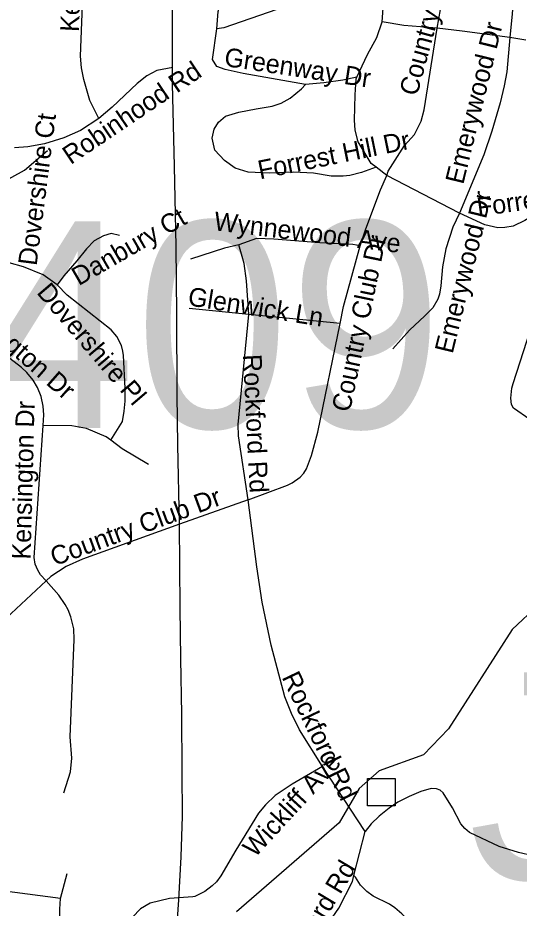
# Model space of a CAD drawing. Extents: x 1662474 to 1856135, y 779280 to 917889.
# Drawn here: x 1693341 to 1695887, y 805937 to 810462 of the extents above; entities that cross this region are included whole.
import ezdxf

# ---------------------------------------------------------------- set-up
doc = ezdxf.new("R2010")
doc.units = 0
for name, color, linetype in [('Exist Hydrographic Misc Water Feature', 7, 'Continuous'), ('Exist Road Non-System Structure Non-Sys Other Attributed CELL', 7, 'Continuous'), ('Exist Road Non-System Structure Non-Sys Other Number Label', 7, 'Continuous'), ('Exist Road Non-System Type 51', 7, 'Continuous'), ('Exist Road Non-System Type 51 Label', 7, 'Continuous'), ('Exist Road Primary NC UnDivided 4 Lane Attributed', 7, 'Continuous')]:
    doc.layers.add(name, color=color, linetype=linetype)

msp = doc.modelspace()

# ---------------------------------------------------------------- linework, layer by layer
at = {"layer": 'Exist Hydrographic Misc Water Feature'}
for points in [[(1690689.9, 807582.2), (1690942.8, 807521.7), (1691041.8, 807431.1), (1691124.8, 807396.6), (1691274.8, 807436.2), (1691603.8, 807807), (1691672.8, 808032), (1691800.9, 808262.6), (1691910.9, 808378.5), (1692027.9, 808471.3), (1692572.9, 808772), (1692665.9, 808904.7), (1692683.8, 809002.8), (1692837.8, 809311.5), (1693081.8, 809526.5), (1693374.9, 809688), (1693492.9, 809787.3)], [(1699948, 806232.5), (1699358, 806382.4), (1698986.9, 806728), (1698746, 806854.4), (1697865, 807072.5), (1697442, 807251.8), (1697158.9, 807306.8), (1696866.9, 807299.6), (1696584.9, 807377.5), (1696443.9, 807462.5), (1696234.9, 807456.9), (1695985.9, 807478.3), (1695850.9, 807353), (1695528.9, 806847.5), (1695401.9, 806715.5), (1695175.9, 806634.8), (1695074.8, 806544.9), (1694972.9, 806369.7), (1694451.9, 805917.5)]]:
    msp.add_lwpolyline(points, dxfattribs=at)
at = {"layer": 'Exist Road Non-System Structure Non-Sys Other Attributed CELL'}
msp.add_lwpolyline([(1695117.7, 806596.3), (1695256.7, 806596.3), (1695256.7, 806457.3), (1695117.7, 806457.3)], close=True, dxfattribs=at)
at = {"layer": 'Exist Road Non-System Type 51'}
for p, q in [((1695920.5, 810348.6), (1695839.4, 810362.8)), ((1695215.2, 809660.4), (1695160.9, 809702.7)), ((1695584.6, 809469.9), (1695215.2, 809660.4)), ((1694513.8, 808954.4), (1694210.9, 808984.2)), ((1694978.2, 808908.2), (1694513.8, 808954.4)), ((1694511.1, 808012.9), (1694162.6, 807887.8)), ((1693485.1, 807600.4), (1693257.1, 807386.4)), ((1695105.1, 806326.4), (1694888, 806657)), ((1695048.1, 806102.2), (1695105.1, 806326.4)), ((1693558.4, 805985.4), (1693592.8, 806112.4))]:
    msp.add_line(p, q, dxfattribs=at)
for points in [[(1693752.1, 809949.9), (1693707.1, 810042.2), (1693677, 810148.4), (1693664.1, 810207.4), (1693660.4, 810266.7), (1693675.1, 810657), (1693700.9, 811135.4), (1693702.1, 811230.7)], [(1695471.4, 810408.9), (1695488.2, 810503.7), (1695525, 810632.9), (1695571.4, 810747), (1695627.1, 810855.1)], [(1694994.9, 810820.5), (1694938.6, 810732.6), (1694866.8, 810636.5), (1694811.4, 810579.2), (1694759.9, 810546.2), (1694656.2, 810503.7), (1694386.9, 810411.9), (1694352.1, 810405.8)], [(1695191.4, 810441.2), (1695196.9, 810511), (1695182.2, 810607.1), (1695163.6, 810682.4), (1695117.6, 810745.2), (1695060.6, 810784), (1694994.9, 810820.5)], [(1695870.9, 810743.4), (1695852.2, 810482.7), (1695839.4, 810362.8)], [(1694352.1, 810405.8), (1694359.4, 810494.8), (1694372.2, 810539.9)], [(1694802.4, 810123.9), (1694484.9, 810179.2), (1694394.4, 810199.5), (1694352.1, 810213.9), (1694329.8, 810249.4), (1694352.1, 810405.8)], [(1695063.1, 810160.9), (1695116.1, 810274.9), (1695163.6, 810361.7), (1695191.4, 810441.2)], [(1695471.4, 810408.9), (1695302.1, 810422.6), (1695191.4, 810441.2)], [(1695215.2, 809660.4), (1695221.9, 809682.2), (1695305.6, 809813.4), (1695354.9, 809868.8), (1695389.9, 809937.2), (1695404.5, 809994.8), (1695471.4, 810408.9)], [(1695839.4, 810362.8), (1695598.2, 810395), (1695471.4, 810408.9)], [(1695839.4, 810362.8), (1695823.6, 810187.4), (1695810.9, 810116.6), (1695790.1, 810029.9), (1695748.4, 809886.4), (1695708.1, 809765.4), (1695584.6, 809469.9)], [(1694128.4, 810209.2), (1694046.9, 810194.8), (1693996.9, 810167.5), (1693947.4, 810128.6), (1693820.9, 810007.4), (1693752.1, 809949.9)], [(1695063.1, 810160.9), (1694992.1, 810145.9), (1694894.6, 810131.2), (1694802.4, 810123.9)], [(1695160.9, 809702.7), (1695136, 809722.1), (1695069.6, 809831), (1695055.1, 809891.4), (1695051.2, 809941.5), (1695055.1, 810070.4), (1695058.6, 810151.4), (1695063.1, 810160.9)], [(1695160.9, 809702.7), (1695086.1, 809676.2), (1695027.1, 809661.4), (1694994, 809657.8), (1694933.1, 809657.5), (1694842.6, 809672.5), (1694741.5, 809677.8), (1694617.9, 809672.2), (1694510.6, 809677.8), (1694444.4, 809697.9), (1694390.6, 809736.8), (1694342.6, 809790.1), (1694328.1, 809850.9), (1694338.6, 809895.4), (1694359.6, 809932.4), (1694396.4, 809961.7), (1694464.4, 809982.2), (1694551.2, 810000), (1694632.4, 810013.4), (1694678.9, 810028.4), (1694724.5, 810053.6), (1694781.4, 810101.9), (1694802.4, 810123.9)], [(1693752.1, 809949.9), (1693659.6, 809889), (1693574.6, 809852), (1693476.1, 809821.6), (1693391.6, 809807.1), (1693324.5, 809801.1)], [(1695079.1, 809303.7), (1695108.1, 809390.1), (1695182.2, 809587.2), (1695215.2, 809660.4)], [(1696335.8, 809484.9), (1696264.6, 809509.2), (1696216.4, 809530.5), (1696154.4, 809539.7), (1696082.1, 809524.7), (1696022.6, 809495.4), (1695915.2, 809431.2), (1695857.2, 809402.7), (1695814.2, 809396.1), (1695778, 809394.8), (1695712.1, 809409.5), (1695584.6, 809469.9)], [(1695584.6, 809469.9), (1695551, 809398.4), (1695514.8, 809287.4), (1695497.1, 809195.9), (1695489, 809099.5), (1695482.5, 809057.8), (1695473.6, 809032.9), (1695449.1, 808987.2), (1695407.9, 808947.2), (1695330.8, 808873.9), (1695245.5, 808779.4)], [(1693857.6, 809354.9), (1693816.1, 809365.9), (1693775.9, 809353.4), (1693729.8, 809329.4), (1693689.6, 809287.4), (1693641.6, 809226.9), (1693574.6, 809150.2), (1693541, 809105.6)], [(1695079.1, 809303.7), (1695042.1, 809309.2), (1694874.1, 809318.7), (1694641.9, 809336.5), (1694553.1, 809340.4), (1694464.4, 809307.7)], [(1694464.4, 809307.7), (1694390.1, 809291.1), (1694218.8, 809236.2)], [(1694513.8, 808954.4), (1694503.2, 809124.7), (1694490.4, 809213.4), (1694464.4, 809307.7)], [(1694978.2, 808908.2), (1694995.9, 808994.2), (1695079.1, 809303.7)], [(1693541, 809105.6), (1693469.9, 809155.2), (1693371, 809196.6), (1693297.5, 809216.1)], [(1693812.9, 808314.8), (1693873.6, 808410), (1693881.4, 808462), (1693885.9, 808514.2), (1693885.9, 808580.1), (1693878.6, 808745.8), (1693875.4, 808767.5), (1693867.5, 808795.9), (1693844.1, 808841.5), (1693816.1, 808875.4), (1693591.9, 809052.8), (1693541, 809105.6)], [(1696434.4, 808522.9), (1696311.1, 808508.7), (1696236.8, 808491.9), (1696168.2, 808458.9), (1696083.5, 808405), (1696060.4, 808397.9), (1696028.1, 808395.9), (1696009, 808398.2), (1695969.4, 808410.9), (1695941, 808420), (1695857.8, 808477.2), (1695848.9, 808496.9), (1695844.4, 808529.7), (1695849.4, 808580.1), (1695856.2, 808602.9), (1695944.1, 808876.4), (1695960.4, 808911.9), (1695992.1, 808958.4), (1696047, 808999.2), (1696092.4, 809013.7), (1696182.8, 809032.4), (1696264.6, 809036.2)], [(1694511.1, 808012.9), (1694462.5, 808337.4), (1694460.6, 808395.6), (1694513.8, 808954.4)], [(1694511.1, 808012.9), (1694710.1, 808085.9), (1694735.2, 808097.9), (1694774.4, 808127.4), (1694793.2, 808147.9), (1694807.9, 808169.6), (1694831.9, 808236.9), (1694865.4, 808355.4), (1694978.2, 808908.2)], [(1693470.6, 808389.9), (1693474.1, 808444.4), (1693470.4, 808488.5), (1693459.4, 808536.8), (1693441, 808582.5), (1693418.8, 808620.5), (1693387.8, 808659.1), (1693359.4, 808685.4), (1693301.1, 808731.2)], [(1693485.1, 807600.4), (1693457.4, 807631.6), (1693442.6, 807654.9), (1693430, 807685.9), (1693424.2, 807718.7), (1693470.6, 808389.9)], [(1693812.9, 808314.8), (1693789.4, 808332.9), (1693690.6, 808374.1), (1693616.4, 808388.8), (1693470.6, 808389.9)], [(1694005.1, 808192.4), (1693871.5, 808271.2), (1693812.9, 808314.8)], [(1694888, 806657), (1694772, 806843.9), (1694731.4, 806925.9), (1694697.1, 807010.4), (1694627.6, 807273.9), (1694582.8, 807491.2), (1694554.6, 807670.9), (1694511.1, 808012.9)], [(1694162.6, 807887.8), (1693669.1, 807710.4), (1693586.1, 807672.8), (1693509, 807622.7), (1693485.1, 807600.4)], [(1693574.4, 806522.2), (1693609.5, 806629.8), (1693615.1, 806699.6), (1693606.6, 806808.2), (1693627.4, 807301.7), (1693626.1, 807356), (1693611.1, 807417.2), (1693596.9, 807452.6), (1693582.5, 807480.9), (1693550.5, 807527.9), (1693485.1, 807600.4)], [(1694888, 806657), (1694733.9, 806567.2), (1694648.6, 806509), (1694599.6, 806462.2), (1694563.6, 806420), (1694448.4, 806231.4), (1694373, 806100.9), (1694349.4, 806070.7), (1694328.9, 806050.5), (1694291.1, 806021.6), (1694239.4, 805996.7), (1694230.5, 805993.5), (1694158.4, 805989.4)], [(1696153.4, 806104), (1696107.4, 806118.8), (1696044.4, 806162.6), (1695992.6, 806189.4), (1695955.9, 806202.8), (1695884.4, 806219), (1695785.9, 806250.2), (1695635.5, 806321.9), (1695611.4, 806341.6), (1695591.6, 806365.7), (1695548.1, 806446.6), (1695500.6, 806522.9), (1695485.4, 806536), (1695467, 806543.9), (1695440.2, 806545), (1695388.2, 806528.9), (1695328.4, 806504.9), (1695271.4, 806475.4), (1695227.1, 806445.5), (1695177, 806404.9), (1695136, 806364.7), (1695105.1, 806326.4)], [(1693558.4, 805985.4), (1692989.9, 806060.5), (1692930.6, 806074.4), (1692880.1, 806096.9), (1692834.5, 806127.7), (1692786.1, 806176.8), (1692727.1, 806260.8)], [(1694737.4, 805373.9), (1694731.6, 805404.6), (1694728.9, 805453.4), (1694732.1, 805541.1), (1694738.1, 805584.1), (1694752, 805627.4), (1694767.8, 805659.2), (1694815, 805730), (1694865.6, 805797.8), (1694922.6, 805864.7), (1694971.4, 805937.1), (1695040.8, 806072.9), (1695048.1, 806102.2)], [(1695847.2, 805605.4), (1695775.4, 805585.9), (1695736, 805580.2), (1695705.6, 805579.4), (1695657.2, 805584.6), (1695617.4, 805592.5), (1695570.9, 805606.4), (1695533.6, 805622.2), (1695497.4, 805640.8), (1695451.2, 805679.9), (1695427.9, 805706.4), (1695407.1, 805735), (1695389.9, 805765.8), (1695375.6, 805797.8), (1695365.4, 805829.5), (1695291.4, 805907.4), (1695255.1, 805938.4), (1695228.9, 805957.4), (1695144.9, 805998), (1695112.9, 806020.6), (1695080.6, 806054.2), (1695056, 806094.4), (1695048.1, 806102.2)], [(1693664.6, 805692), (1693635.5, 805718.5), (1693609.5, 805749.7), (1693588, 805784.1), (1693571.8, 805821.4), (1693560.4, 805860.5), (1693555.2, 805895.9), (1693554.4, 805931.4), (1693558.4, 805985.4)], [(1694158.4, 805989.4), (1694111.9, 805986.4), (1694012.6, 805962.9), (1693965.1, 805933.4), (1693952.4, 805921.4), (1693916.4, 805882.8), (1693868.6, 805820.4), (1693815.1, 805770.7), (1693752.9, 805731.1), (1693664.6, 805692)]]:
    msp.add_lwpolyline(points, dxfattribs=at)
at = {"layer": 'Exist Road Primary NC UnDivided 4 Lane Attributed'}
msp.add_lwpolyline([(1694144.9, 805780.4), (1694158.5, 805979.8), (1694170.1, 806197.9), (1694176.9, 806405), (1694176.4, 806631.6), (1694173.5, 806923.1), (1694168.8, 807203.4), (1694165.8, 807463.9), (1694162.4, 807889.3), (1694153.9, 808289.8), (1694151.3, 808546.3), (1694148.1, 808957.2), (1694145, 809299.7), (1694137.5, 809708.4), (1694127.1, 810126.2), (1694127.1, 810598.1), (1694121.9, 810894.7), (1694124.5, 811150.3), (1694133, 811288.3)], dxfattribs=at)

# ---------------------------------------------------------------- texts
at = {"layer": 'Exist Road Non-System Structure Non-Sys Other Number Label'}
for s, p in [('J409', (1692455.3, 808377.6)), ('J413', (1695629.2, 806084.9))]:
    msp.add_text(s, height=1049.86, dxfattribs=at).set_placement(p)
at = {"layer": 'Exist Road Non-System Type 51 Label'}
for s, rotation, p in [('Kentucky St', 87.0422, (1693650.6, 810388.8)), ('Country Club Dr', 74.8541, (1695368.4, 810060.5)), ('Emerywood Dr', 76.1543, (1695602.8, 809611.5)), ('Greenway Dr', 351.4645, (1694385.5, 810217.9)), ('Robinhood Rd', 34.0344, (1693609.9, 809713.3)), ('Dovershire Ct', 82.6827, (1693436.6, 809199.3)), ('Forrest Hill Dr', 11.4944, (1694570.9, 809640.8)), ('Forrest Hill Dr', 8.1083, (1695679.4, 809451.7)), ('Emerywood Dr', 76.1543, (1695549, 808751.1)), ('Danbury Ct', 30.013, (1693650.5, 809097.7)), ('Wynnewood Ave', 353.015, (1694333.3, 809382.9)), ('Country Club Dr', 78.2476, (1695027.4, 808454.2)), ('Kensington Dr', 318.798, (1692974.9, 809044.7)), ('Dovershire Pl', 310.4867, (1693433.4, 809064.2)), ('Glenwick Ln', 350.9047, (1694200.8, 809001.4)), ('Rockford Rd', 272.9015, (1694484, 808750.1)), ('Kensington Dr', 88.5296, (1693406.4, 807708.1)), ('Country Club Dr', 20.2243, (1693527.8, 807674.4)), ('Rockford Rd', 295.5887, (1694679.9, 807110.7)), ('Wickliff Ave', 47.4669, (1694545, 806189.5)), ('Rockford Rd', 59.0759, (1694698.9, 805536.2))]:
    msp.add_text(s, height=95, rotation=rotation, dxfattribs=at).set_placement(p)

doc.saveas('drawing.dxf')
